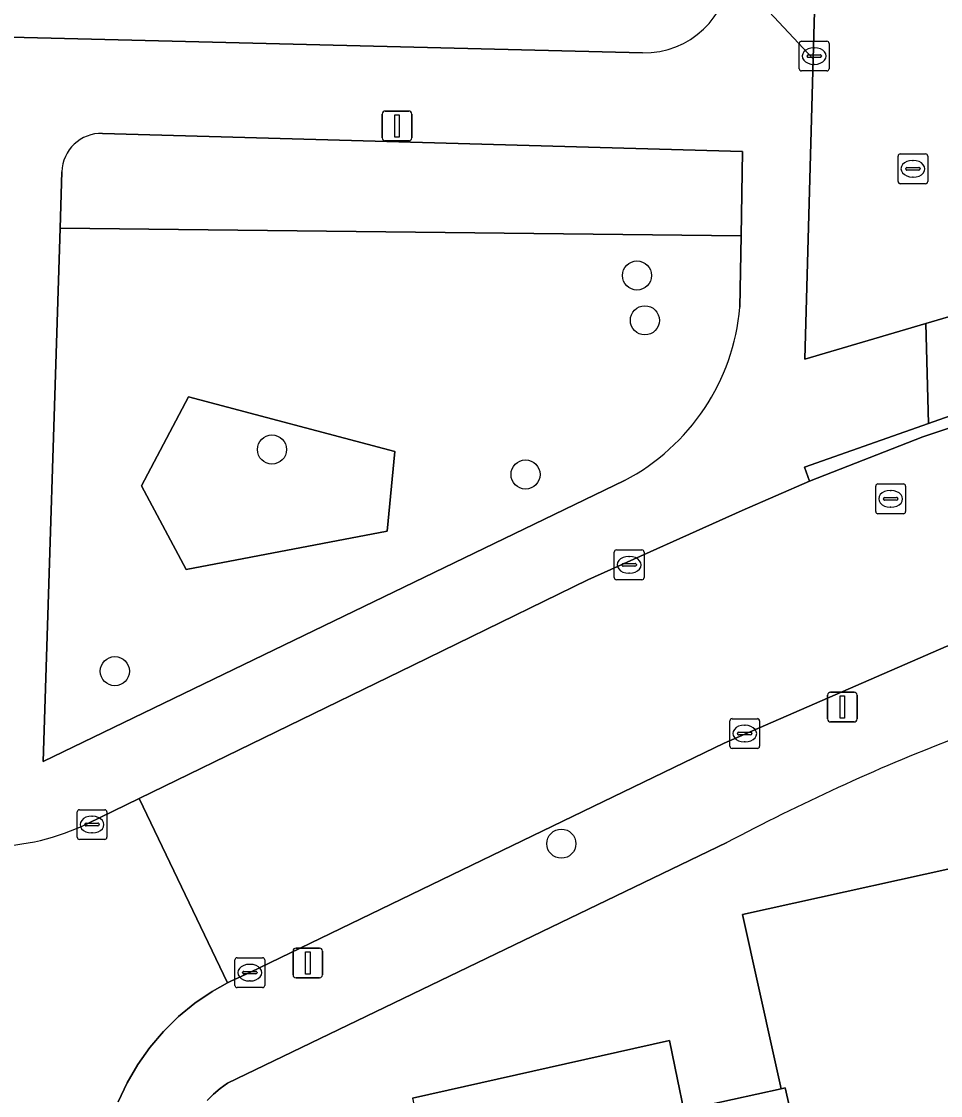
# Model space of a CAD drawing. Extents: x 162026 to 163502, y 387295 to 388169.
# Drawn here: x 162932.68 to 162963.55, y 387578.41 to 387614.49 of the extents above; entities that cross this region are included whole.
import ezdxf

# ---------------------------------------------------------------- set-up
doc = ezdxf.new("R2010")
doc.units = 0
for name, color, linetype in [('IMGEO_Boom', 7, 'Continuous'), ('IMGEO_Erf', 7, 'Continuous'), ('IMGEO_Groenvoorziening', 7, 'Continuous'), ('IMGEO_Kolk', 7, 'Continuous'), ('IMGEO_Lichtmast', 7, 'Continuous'), ('IMGEO_Pand', 7, 'Continuous'), ('IMGEO_Rijbaan_lokaal_gesloten', 7, 'Continuous'), ('IMGEO_Rijbaan_lokaal_open', 7, 'Continuous'), ('IMGEO_Rioolput', 7, 'Continuous'), ('IMGEO_Voetpad_open', 7, 'Continuous')]:
    doc.layers.add(name, color=color, linetype=linetype)

msp = doc.modelspace()

# ---------------------------------------------------------------- linework, layer by layer
at = {"layer": 'IMGEO_Boom'}
for centre in [(162953.358, 387605.959), (162953.624, 387604.452), (162941.095, 387600.111), (162949.615, 387599.273), (162935.817, 387592.663), (162950.816, 387586.867)]:
    msp.add_circle(centre, 0.489, dxfattribs=at)
at = {"layer": 'IMGEO_Erf'}
for points in [[(162957.07, 387638.609), (162953.242, 387638.701), (162953.154, 387635.476), (162948.112, 387635.614), (162948.157, 387638.847), (162944.49, 387639.001), (162944.407, 387635.828), (162939.298, 387635.961), (162934.188, 387636.094), (162934.271, 387639.267), (162932.077, 387639.35), (162931.977, 387636.247), (162926.903, 387636.411), (162921.829, 387636.575), (162921.929, 387639.678), (162918.254, 387639.751), (162918.178, 387636.752), (162913.129, 387636.879), (162913.205, 387639.878), (162907.263, 387640.032), (162906.706, 387618.578), (162910.626, 387614.508), (162953.546, 387613.442)], [(162945.815, 387578.316), (162954.447, 387580.252), (162954.717, 387578.947), (162954.93, 387577.914), (162958.199, 387578.63), (162957.975, 387579.641), (162956.902, 387584.491), (162965.626, 387586.417), (162965.948, 387585.145), (162966.214, 387584.091), (162972.481, 387585.514), (162972.261, 387586.509), (162972.568, 387586.564), (162971.326, 387592.737), (162971.158, 387592.692)], [(162956.378, 387586.903), (162939.596, 387578.819), (162939.353, 387578.647), (162939.127, 387578.454), (162938.919, 387578.241)]]:
    msp.add_lwpolyline(points, dxfattribs=at)
for centre, radius, start, end in [((162953.616, 387616.308), 2.867, 268.6045, 358.5563), ((162989.128, 387525.448), 69.637, 111.19062, 118.05339)]:
    msp.add_arc(centre, radius, start, end, dxfattribs=at)
at = {"layer": 'IMGEO_Groenvoorziening'}
for points in [[(162956.907, 387610.129), (162935.403, 387610.734)], [(162934.034, 387609.444), (162933.975, 387607.552), (162956.858, 387607.288), (162956.907, 387610.129)], [(162956.858, 387607.288), (162933.975, 387607.552), (162933.411, 387589.625), (162952.94, 387599.071)], [(162956.816, 387604.892), (162956.858, 387607.288)]]:
    msp.add_lwpolyline(points, dxfattribs=at)
for points in [[(162944.97, 387597.365), (162938.216, 387596.082), (162936.713, 387598.887), (162938.285, 387601.887), (162945.22, 387600.042)], [(162938.216, 387596.082), (162944.97, 387597.365), (162945.22, 387600.042), (162938.285, 387601.887), (162936.713, 387598.887)]]:
    msp.add_lwpolyline(points, close=True, dxfattribs=at)
for centre, radius, start, end in [((162935.365, 387609.402), 1.332, 88.3859, 178.2105), ((162949.551, 387605.529), 7.293, 297.693, 354.9905)]:
    msp.add_arc(centre, radius, start, end, dxfattribs=at)
at = {"layer": 'IMGEO_Kolk'}
for p, q in [((162958.811, 387612.906), (162958.811, 387613.758)), ((162958.886, 387613.832), (162959.738, 387613.832)), ((162959.299, 387613.612), (162959.324, 387613.612)), ((162959.812, 387613.758), (162959.812, 387612.906)), ((162959.07, 387613.326), (162959.07, 387613.338)), ((162959.508, 387613.289), (162959.11, 387613.289)), ((162959.113, 387613.375), (162959.511, 387613.375)), ((162959.554, 387613.338), (162959.554, 387613.326)), ((162959.738, 387612.832), (162958.886, 387612.832)), ((162959.322, 387613.052), (162959.297, 387613.052)), ((162952.594, 387595.811), (162952.594, 387596.663)), ((162952.669, 387596.737), (162953.521, 387596.737)), ((162953.595, 387596.663), (162953.595, 387595.811)), ((162952.853, 387596.231), (162952.853, 387596.243)), ((162953.291, 387596.194), (162952.893, 387596.194)), ((162952.896, 387596.28), (162953.294, 387596.28)), ((162953.082, 387596.517), (162953.107, 387596.517)), ((162953.337, 387596.243), (162953.337, 387596.231)), ((162953.105, 387595.957), (162953.08, 387595.957)), ((162953.521, 387595.737), (162952.669, 387595.737)), ((162956.477, 387590.142), (162956.477, 387590.994)), ((162956.552, 387591.068), (162957.404, 387591.068)), ((162956.965, 387590.848), (162956.99, 387590.848)), ((162957.478, 387590.994), (162957.478, 387590.142)), ((162956.736, 387590.562), (162956.736, 387590.574)), ((162957.174, 387590.525), (162956.776, 387590.525)), ((162956.779, 387590.611), (162957.177, 387590.611)), ((162957.22, 387590.574), (162957.22, 387590.562)), ((162957.404, 387590.068), (162956.552, 387590.068)), ((162956.988, 387590.288), (162956.963, 387590.288)), ((162934.549, 387587.084), (162934.549, 387587.936)), ((162934.624, 387588.01), (162935.476, 387588.01)), ((162935.55, 387587.936), (162935.55, 387587.084)), ((162934.808, 387587.504), (162934.808, 387587.516)), ((162934.851, 387587.553), (162935.249, 387587.553)), ((162935.037, 387587.79), (162935.062, 387587.79)), ((162935.292, 387587.516), (162935.292, 387587.504)), ((162935.246, 387587.467), (162934.848, 387587.467)), ((162935.06, 387587.23), (162935.035, 387587.23)), ((162935.476, 387587.01), (162934.624, 387587.01)), ((162939.85, 387582.108), (162939.85, 387582.96)), ((162939.925, 387583.034), (162940.777, 387583.034)), ((162940.338, 387582.814), (162940.363, 387582.814)), ((162940.851, 387582.96), (162940.851, 387582.108)), ((162940.109, 387582.528), (162940.109, 387582.54)), ((162940.547, 387582.491), (162940.149, 387582.491)), ((162940.152, 387582.577), (162940.55, 387582.577)), ((162940.593, 387582.54), (162940.593, 387582.528)), ((162940.361, 387582.254), (162940.336, 387582.254)), ((162940.777, 387582.034), (162939.925, 387582.034))]:
    msp.add_line(p, q, dxfattribs=at)
for points in [[(162958.811, 387612.906), (162958.811, 387613.758)], [(162958.886, 387613.832), (162959.738, 387613.832)], [(162959.812, 387613.758), (162959.812, 387612.906)], [(162959.738, 387612.832), (162958.886, 387612.832)], [(162952.594, 387595.811), (162952.594, 387596.663)], [(162952.669, 387596.737), (162953.521, 387596.737)], [(162953.595, 387596.663), (162953.595, 387595.811)], [(162953.521, 387595.737), (162952.669, 387595.737)], [(162956.477, 387590.142), (162956.477, 387590.994)], [(162956.552, 387591.068), (162957.404, 387591.068)], [(162957.478, 387590.994), (162957.478, 387590.142)], [(162957.404, 387590.068), (162956.552, 387590.068)], [(162934.549, 387587.084), (162934.549, 387587.936)], [(162934.624, 387588.01), (162935.476, 387588.01)], [(162935.55, 387587.936), (162935.55, 387587.084)], [(162935.476, 387587.01), (162934.624, 387587.01)], [(162939.85, 387582.108), (162939.85, 387582.96)], [(162939.925, 387583.034), (162940.777, 387583.034)], [(162940.851, 387582.96), (162940.851, 387582.108)], [(162940.777, 387582.034), (162939.925, 387582.034)]]:
    msp.add_lwpolyline(points, dxfattribs=at)
for centre, radius, start, end in [((162958.888, 387613.756), 0.0765, 91.552, 178.448), ((162958.888, 387613.756), 0.0765, 91.552, 178.448), ((162959.736, 387613.756), 0.0765, 1.552, 88.448), ((162959.736, 387613.756), 0.0765, 1.552, 88.448), ((162959.11, 387613.335), 0.0403, 85.8775, 175.7526), ((162959.107, 387613.325), 0.0366, 178.938, 274.7102), ((162959.511, 387613.332), 0.043, 264.8664, 352.4533), ((162959.515, 387613.337), 0.0386, 1.7309, 96.639), ((162958.888, 387612.908), 0.0765, 181.552, 268.448), ((162958.888, 387612.908), 0.0765, 181.552, 268.448), ((162959.736, 387612.908), 0.0765, 271.552, 358.448), ((162959.736, 387612.908), 0.0765, 271.552, 358.448), ((162952.671, 387596.661), 0.0765, 91.552, 178.448), ((162952.671, 387596.661), 0.0765, 91.552, 178.448), ((162953.519, 387596.661), 0.0765, 1.552, 88.448), ((162953.519, 387596.661), 0.0765, 1.552, 88.448), ((162952.893, 387596.24), 0.0403, 85.8775, 175.7526), ((162952.89, 387596.23), 0.0366, 178.938, 274.7102), ((162953.294, 387596.237), 0.043, 264.8664, 352.4533), ((162953.298, 387596.242), 0.0386, 1.7309, 96.639), ((162952.671, 387595.813), 0.0765, 181.552, 268.448), ((162952.671, 387595.813), 0.0765, 181.552, 268.448), ((162953.519, 387595.813), 0.0765, 271.552, 358.448), ((162953.519, 387595.813), 0.0765, 271.552, 358.448), ((162956.554, 387590.992), 0.0765, 91.552, 178.448), ((162956.554, 387590.992), 0.0765, 91.552, 178.448), ((162957.402, 387590.992), 0.0765, 1.552, 88.448), ((162957.402, 387590.992), 0.0765, 1.552, 88.448), ((162956.776, 387590.571), 0.0403, 85.8775, 175.7526), ((162956.773, 387590.561), 0.0366, 178.938, 274.7102), ((162957.177, 387590.568), 0.043, 264.8664, 352.4533), ((162957.181, 387590.573), 0.0386, 1.7309, 96.639), ((162956.554, 387590.144), 0.0765, 181.552, 268.448), ((162956.554, 387590.144), 0.0765, 181.552, 268.448), ((162957.402, 387590.144), 0.0765, 271.552, 358.448), ((162957.402, 387590.144), 0.0765, 271.552, 358.448), ((162934.626, 387587.934), 0.0765, 91.552, 178.448), ((162934.626, 387587.934), 0.0765, 91.552, 178.448), ((162935.474, 387587.934), 0.0765, 1.552, 88.448), ((162935.474, 387587.934), 0.0765, 1.552, 88.448), ((162934.848, 387587.513), 0.0403, 85.8775, 175.7526), ((162935.253, 387587.515), 0.0386, 1.7309, 96.639), ((162934.845, 387587.503), 0.0366, 178.938, 274.7102), ((162935.249, 387587.51), 0.043, 264.8664, 352.4533), ((162934.626, 387587.086), 0.0765, 181.552, 268.448), ((162934.626, 387587.086), 0.0765, 181.552, 268.448), ((162935.474, 387587.086), 0.0765, 271.552, 358.448), ((162935.474, 387587.086), 0.0765, 271.552, 358.448), ((162939.927, 387582.958), 0.0765, 91.552, 178.448), ((162939.927, 387582.958), 0.0765, 91.552, 178.448), ((162940.775, 387582.958), 0.0765, 1.552, 88.448), ((162940.775, 387582.958), 0.0765, 1.552, 88.448), ((162940.149, 387582.537), 0.0403, 85.8775, 175.7526), ((162940.146, 387582.527), 0.0366, 178.938, 274.7102), ((162940.55, 387582.534), 0.043, 264.8664, 352.4533), ((162940.554, 387582.539), 0.0386, 1.7309, 96.639), ((162939.927, 387582.11), 0.0765, 181.552, 268.448), ((162939.927, 387582.11), 0.0765, 181.552, 268.448), ((162940.775, 387582.11), 0.0765, 271.552, 358.448), ((162940.775, 387582.11), 0.0765, 271.552, 358.448)]:
    msp.add_arc(centre, radius, start, end, dxfattribs=at)
for centre, major_axis, ratio, start_param, end_param in [((162959.298, 387613.332), (-0.387, 0.002), 0.722429, 4.712389, 7.853982), ((162959.323, 387613.332), (-0.39, 0.002), 0.717154, 1.570796, 4.712389), ((162953.081, 387596.237), (-0.387, 0.002), 0.722429, 4.712389, 7.853982), ((162953.106, 387596.237), (-0.39, 0.002), 0.717154, 1.570796, 4.712389), ((162956.964, 387590.568), (-0.387, 0.002), 0.722429, 4.712389, 7.853982), ((162956.989, 387590.568), (-0.39, 0.002), 0.717154, 1.570796, 4.712389), ((162935.036, 387587.51), (-0.387, 0.002), 0.722429, 4.712389, 7.853982), ((162935.061, 387587.51), (-0.39, 0.002), 0.717154, 1.570796, 4.712389), ((162940.337, 387582.534), (-0.387, 0.002), 0.722429, 4.712389, 7.853982), ((162940.362, 387582.534), (-0.39, 0.002), 0.717154, 1.570796, 4.712389)]:
    msp.add_ellipse(centre, major_axis=major_axis, ratio=ratio, start_param=start_param, end_param=end_param, dxfattribs=at)
at = {"layer": 'IMGEO_Lichtmast'}
for p, q in [((162944.802, 387610.584), (162944.802, 387611.384)), ((162944.802, 387611.384), (162944.802, 387610.584)), ((162944.902, 387611.484), (162945.692, 387611.484)), ((162945.692, 387611.484), (162944.902, 387611.484)), ((162945.792, 387611.384), (162945.792, 387610.584)), ((162945.792, 387610.584), (162945.792, 387611.384)), ((162945.692, 387610.484), (162944.902, 387610.484)), ((162944.902, 387610.484), (162945.692, 387610.484)), ((162959.761, 387591.059), (162959.761, 387591.859)), ((162959.761, 387591.859), (162959.761, 387591.059)), ((162959.861, 387591.959), (162960.651, 387591.959)), ((162960.651, 387591.959), (162959.861, 387591.959)), ((162960.751, 387591.859), (162960.751, 387591.059)), ((162960.751, 387591.059), (162960.751, 387591.859)), ((162960.651, 387590.959), (162959.861, 387590.959)), ((162959.861, 387590.959), (162960.651, 387590.959)), ((162941.803, 387582.459), (162941.803, 387583.259)), ((162941.803, 387583.259), (162941.803, 387582.459)), ((162941.903, 387583.359), (162942.693, 387583.359)), ((162942.693, 387583.359), (162941.903, 387583.359)), ((162942.793, 387583.259), (162942.793, 387582.459)), ((162942.793, 387582.459), (162942.793, 387583.259)), ((162942.693, 387582.359), (162941.903, 387582.359)), ((162941.903, 387582.359), (162942.693, 387582.359))]:
    msp.add_line(p, q, dxfattribs=at)
for points in [[(162945.222, 387611.359), (162945.372, 387611.359), (162945.372, 387610.609), (162945.222, 387610.609), (162945.222, 387611.359)], [(162960.181, 387591.834), (162960.331, 387591.834), (162960.331, 387591.084), (162960.181, 387591.084), (162960.181, 387591.834)], [(162942.223, 387583.234), (162942.373, 387583.234), (162942.373, 387582.484), (162942.223, 387582.484), (162942.223, 387583.234)]]:
    msp.add_lwpolyline(points, dxfattribs=at)
for centre, start, end in [((162944.902, 387611.384), 90, 180), ((162944.902, 387611.384), 90, 180), ((162945.692, 387611.384), 0, 90), ((162945.692, 387611.384), 360, 90), ((162944.902, 387610.584), 180, 270), ((162944.902, 387610.584), 180, 270), ((162945.692, 387610.584), 270, 0), ((162945.692, 387610.584), 270, 0), ((162959.861, 387591.859), 90, 180), ((162959.861, 387591.859), 90, 180), ((162960.651, 387591.859), 0, 90), ((162960.651, 387591.859), 360, 90), ((162959.861, 387591.059), 180, 270), ((162959.861, 387591.059), 180, 270), ((162960.651, 387591.059), 270, 0), ((162960.651, 387591.059), 270, 0), ((162941.903, 387583.259), 90, 180), ((162941.903, 387583.259), 90, 180), ((162942.693, 387583.259), 0, 90), ((162942.693, 387583.259), 360, 90), ((162941.903, 387582.459), 180, 270), ((162941.903, 387582.459), 180, 270), ((162942.693, 387582.459), 270, 0), ((162942.693, 387582.459), 270, 0)]:
    msp.add_arc(centre, 0.1, start, end, dxfattribs=at)
at = {"layer": 'IMGEO_Pand'}
for points in [[(162972.568, 387586.564), (162972.261, 387586.509), (162972.481, 387585.514), (162966.214, 387584.091), (162965.948, 387585.145), (162965.626, 387586.417), (162956.902, 387584.491), (162957.975, 387579.641), (162958.199, 387578.63), (162958.339, 387578.661), (162960.59, 387568.815), (162964.457, 387569.669), (162962.927, 387576.601), (162967.097, 387577.522), (162967.849, 387574.115), (162974.968, 387575.687)], [(162958.339, 387578.661), (162958.199, 387578.63), (162954.93, 387577.914), (162954.717, 387578.947), (162954.447, 387580.252), (162945.815, 387578.316), (162949.964, 387559.705), (162953.946, 387560.588), (162952.79, 387565.827), (162956.95, 387566.746), (162956.684, 387567.952), (162960.59, 387568.815)]]:
    msp.add_lwpolyline(points, close=True, dxfattribs=at)
at = {"layer": 'IMGEO_Rijbaan_lokaal_gesloten'}
for points in [[(162939.089, 387581.904), (162939.599, 387582.189), (162936.637, 387588.391), (162934.909, 387587.55)], [(162935.931, 387578.189), (162936.23, 387578.83), (162936.585, 387579.443), (162936.994, 387580.021), (162937.452, 387580.56), (162937.957, 387581.057), (162938.504, 387581.506), (162939.089, 387581.904)]]:
    msp.add_lwpolyline(points, dxfattribs=at)
msp.add_arc((162931.568, 387594.371), 7.595, 270.5361, 296.0972, dxfattribs=at)
at = {"layer": 'IMGEO_Rijbaan_lokaal_open'}
msp.add_lwpolyline([(163000, 387610.111), (162972.68, 387603.425), (162970.84, 387602.963), (162968.391, 387602.305), (162967.614, 387602.082), (162967.046, 387601.902), (162962.966, 387600.543), (162959.149, 387599.05), (162956.89, 387598.067), (162951.709, 387595.737), (162945.836, 387592.871), (162936.637, 387588.391), (162939.599, 387582.189), (162939.707, 387582.249), (162940.354, 387582.537), (162956.286, 387590.244), (162963.744, 387593.494), (162966.584, 387594.472), (162968.21, 387594.978), (162971.823, 387596.007), (162973.349, 387596.403), (162975.567, 387596.973), (163000, 387602.721)], dxfattribs=at)
at = {"layer": 'IMGEO_Rioolput'}
for p, q in [((162962.127, 387609.118), (162962.127, 387609.97)), ((162962.202, 387610.044), (162963.054, 387610.044)), ((162963.128, 387609.97), (162963.128, 387609.118)), ((162962.386, 387609.538), (162962.386, 387609.55)), ((162962.429, 387609.587), (162962.827, 387609.587)), ((162962.615, 387609.824), (162962.64, 387609.824)), ((162962.87, 387609.55), (162962.87, 387609.538)), ((162962.824, 387609.501), (162962.426, 387609.501)), ((162962.638, 387609.264), (162962.613, 387609.264)), ((162963.054, 387609.044), (162962.202, 387609.044)), ((162961.379, 387598.028), (162961.379, 387598.88)), ((162961.454, 387598.954), (162962.306, 387598.954)), ((162961.867, 387598.734), (162961.892, 387598.734)), ((162962.38, 387598.88), (162962.38, 387598.028)), ((162961.638, 387598.448), (162961.638, 387598.46)), ((162962.076, 387598.411), (162961.678, 387598.411)), ((162961.681, 387598.497), (162962.079, 387598.497)), ((162962.122, 387598.46), (162962.122, 387598.448)), ((162961.89, 387598.174), (162961.865, 387598.174)), ((162962.306, 387597.954), (162961.454, 387597.954))]:
    msp.add_line(p, q, dxfattribs=at)
for points in [[(162962.127, 387609.118), (162962.127, 387609.97)], [(162962.202, 387610.044), (162963.054, 387610.044)], [(162963.128, 387609.97), (162963.128, 387609.118)], [(162963.054, 387609.044), (162962.202, 387609.044)], [(162961.379, 387598.028), (162961.379, 387598.88)], [(162961.454, 387598.954), (162962.306, 387598.954)], [(162962.38, 387598.88), (162962.38, 387598.028)], [(162962.306, 387597.954), (162961.454, 387597.954)]]:
    msp.add_lwpolyline(points, dxfattribs=at)
for centre, radius, start, end in [((162962.204, 387609.968), 0.0765, 91.552, 178.448), ((162962.204, 387609.968), 0.0765, 91.552, 178.448), ((162963.052, 387609.968), 0.0765, 1.552, 88.448), ((162963.052, 387609.968), 0.0765, 1.552, 88.448), ((162962.426, 387609.547), 0.0403, 85.8775, 175.7526), ((162962.423, 387609.537), 0.0366, 178.938, 274.7102), ((162962.827, 387609.544), 0.043, 264.8664, 352.4533), ((162962.831, 387609.549), 0.0386, 1.7309, 96.639), ((162962.204, 387609.12), 0.0765, 181.552, 268.448), ((162962.204, 387609.12), 0.0765, 181.552, 268.448), ((162963.052, 387609.12), 0.0765, 271.552, 358.448), ((162963.052, 387609.12), 0.0765, 271.552, 358.448), ((162961.456, 387598.878), 0.0765, 91.552, 178.448), ((162961.456, 387598.878), 0.0765, 91.552, 178.448), ((162962.304, 387598.878), 0.0765, 1.552, 88.448), ((162962.304, 387598.878), 0.0765, 1.552, 88.448), ((162961.678, 387598.457), 0.0403, 85.8775, 175.7526), ((162961.675, 387598.447), 0.0366, 178.938, 274.7102), ((162962.079, 387598.454), 0.043, 264.8664, 352.4533), ((162962.083, 387598.459), 0.0386, 1.7309, 96.639), ((162961.456, 387598.03), 0.0765, 181.552, 268.448), ((162961.456, 387598.03), 0.0765, 181.552, 268.448), ((162962.304, 387598.03), 0.0765, 271.552, 358.448), ((162962.304, 387598.03), 0.0765, 271.552, 358.448)]:
    msp.add_arc(centre, radius, start, end, dxfattribs=at)
for centre, major_axis, ratio, start_param, end_param in [((162962.614, 387609.544), (-0.387, 0.002), 0.722429, 4.712389, 7.853982), ((162962.639, 387609.544), (-0.39, 0.002), 0.717154, 1.570796, 4.712389), ((162961.866, 387598.454), (-0.387, 0.002), 0.722429, 4.712389, 7.853982), ((162961.891, 387598.454), (-0.39, 0.002), 0.717154, 1.570796, 4.712389)]:
    msp.add_ellipse(centre, major_axis=major_axis, ratio=ratio, start_param=start_param, end_param=end_param, dxfattribs=at)
at = {"layer": 'IMGEO_Voetpad_open'}
for points in [[(162958.534, 387694.419), (162957.109, 387640.108), (162957.07, 387638.609), (162956.482, 387616.236), (162959.276, 387613.243), (162961.522, 387693.617)], [(162961.522, 387693.617), (162959.276, 387613.243), (162958.994, 387603.145), (162963.058, 387604.345), (162966.071, 387605.235), (162966.307, 387612.731), (162967.032, 387635.81)], [(162963.058, 387604.345), (162958.994, 387603.145), (162959.276, 387613.243), (162956.482, 387616.236)], [(162953.546, 387613.442), (162910.626, 387614.508)], [(162969.833, 387613.372), (162966.307, 387612.731), (162966.071, 387605.235), (162963.058, 387604.345), (162963.154, 387600.99), (162968.223, 387602.775), (162968.391, 387602.305), (162970.84, 387602.963), (162972.68, 387603.425), (163000, 387610.111)], [(162935.403, 387610.734), (162956.907, 387610.129), (162956.858, 387607.288), (162956.816, 387604.892)], [(162933.411, 387589.625), (162933.975, 387607.552), (162934.034, 387609.444)], [(162934.909, 387587.55), (162936.637, 387588.391), (162945.836, 387592.871), (162951.709, 387595.737), (162956.89, 387598.067), (162959.149, 387599.05), (162958.981, 387599.52), (162963.154, 387600.99), (162963.058, 387604.345)], [(163000, 387602.721), (162975.567, 387596.973), (162973.349, 387596.403), (162971.823, 387596.007), (162971.959, 387595.527), (162968.346, 387594.498), (162968.21, 387594.978), (162966.584, 387594.472), (162963.744, 387593.494), (162956.286, 387590.244), (162940.354, 387582.537), (162939.707, 387582.249), (162939.599, 387582.189), (162939.089, 387581.904), (162938.504, 387581.506), (162937.957, 387581.057), (162937.452, 387580.56), (162936.994, 387580.021), (162936.585, 387579.443), (162936.23, 387578.83), (162935.931, 387578.189)], [(162952.94, 387599.071), (162933.411, 387589.625)], [(162938.919, 387578.241), (162939.127, 387578.454), (162939.353, 387578.647), (162939.596, 387578.819), (162956.378, 387586.903)]]:
    msp.add_lwpolyline(points, dxfattribs=at)
msp.add_lwpolyline([(162967.046, 387601.902), (162967.614, 387602.082), (162968.391, 387602.305), (162968.223, 387602.775), (162963.154, 387600.99), (162958.981, 387599.52), (162959.149, 387599.05), (162962.966, 387600.543)], close=True, dxfattribs=at)
for centre, radius, start, end in [((162953.616, 387616.308), 2.867, 268.6045, 358.5563), ((162935.365, 387609.402), 1.332, 88.3859, 178.2105), ((162949.551, 387605.529), 7.293, 297.693, 354.9905), ((162989.128, 387525.448), 69.637, 111.19062, 118.05339), ((162931.568, 387594.371), 7.595, 270.5361, 296.0972)]:
    msp.add_arc(centre, radius, start, end, dxfattribs=at)

doc.saveas('drawing.dxf')
